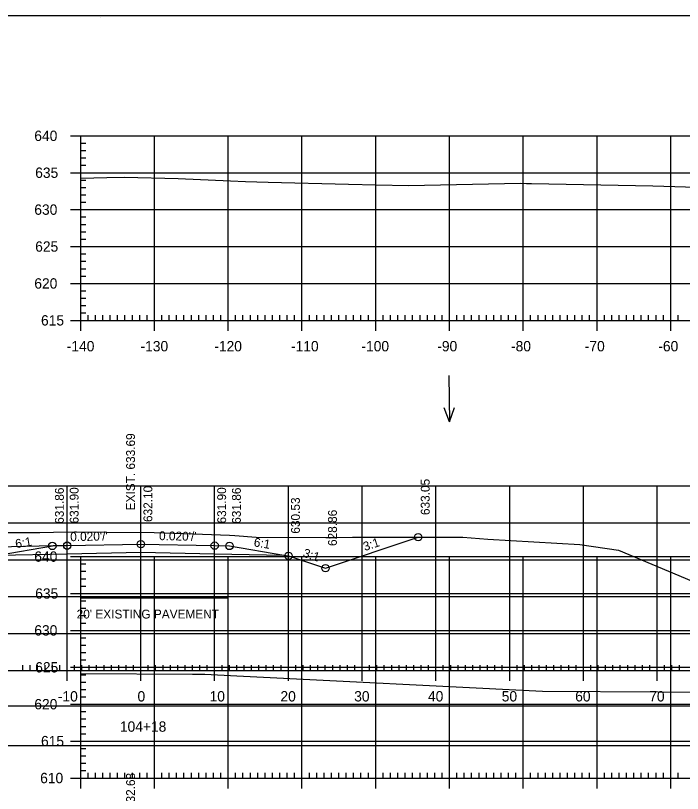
# Model space of a CAD drawing. Extents: x 1381471 to 1382703, y 370300 to 371487.
# Drawn here: x 1381987.8 to 1382078.2, y 370865 to 370970.4 of the extents above; entities that cross this region are included whole.
import ezdxf

# ---------------------------------------------------------------- set-up
doc = ezdxf.new("R2010")
doc.units = 0
for name, color, linetype in [('Level 16', 7, 'Continuous'), ('Level 18', 7, 'Continuous'), ('Level 2', 7, 'Continuous'), ('Level 20', 7, 'Continuous'), ('Level 21', 7, 'Continuous'), ('Level 22', 7, 'Continuous'), ('Level 26', 7, 'Continuous'), ('Level 4', 7, 'Continuous'), ('Level 40', 7, 'Continuous'), ('Level 41', 7, 'Continuous'), ('Level 42', 7, 'Continuous'), ('Level 45', 7, 'Continuous'), ('Level 5', 7, 'Continuous'), ('Level 6', 7, 'Continuous')]:
    doc.layers.add(name, color=color, linetype=linetype)

msp = doc.modelspace()

# ---------------------------------------------------------------- linework, layer by layer
at = {"layer": 'Level 16'}
for p, q in [((1381994.77, 370898.6), (1381979.77, 370898.3)), ((1381996.56, 370892.61), (1381996.56, 370890.48)), ((1382016.56, 370892.61), (1382016.56, 370890.48)), ((1381996.56, 370891.54), (1382016.56, 370891.54))]:
    msp.add_line(p, q, dxfattribs=at)
at = {"layer": 'Level 18'}
msp.add_lwpolyline([(1381976.28, 370900.36), (1381991.07, 370900.36), (1381992.94, 370900.42), (1381995.78, 370900.47), (1381996.06, 370900.49), (1382000.06, 370900.43), (1382006.56, 370900.36), (1382013.11, 370900.14), (1382016.78, 370900.04), (1382017.51, 370899.98), (1382020.42, 370899.76), (1382029.86, 370899.72), (1382031.3, 370899.71), (1382033.46, 370899.74), (1382044.89, 370899.74), (1382048.4, 370899.77), (1382051.82, 370899.48), (1382064.29, 370898.77), (1382069.54, 370897.99), (1382086.19, 370890.99), (1382087.19, 370890.67), (1382105.49, 370890.44), (1382117.78, 370890.54), (1382144.77, 370888.8)], dxfattribs=at)
at = {"layer": 'Level 2'}
msp.add_lwpolyline([(1381985.39, 370897.32), (1381994.77, 370897.51), (1382004.77, 370897.71), (1382014.77, 370897.51), (1382024.16, 370897.32)], dxfattribs=at)
at = {"layer": 'Level 20'}
msp.add_lwpolyline([(1381962.43, 370900.58), (1381978.64, 370895.18), (1381984.77, 370897.22), (1381985.39, 370897.32), (1381992.77, 370898.56), (1381994.77, 370898.6), (1382004.77, 370898.8), (1382014.77, 370898.6), (1382016.77, 370898.56), (1382024.16, 370897.32), (1382024.77, 370897.22), (1382029.79, 370895.55), (1382042.37, 370899.74)], dxfattribs=at)
at = {"layer": 'Level 22'}
for p, q in [((1381864.77, 370906.69), (1382144.77, 370906.69)), ((1381994.77, 370881.69), (1381994.77, 370906.69)), ((1382004.77, 370881.69), (1382004.77, 370906.69)), ((1382014.77, 370881.69), (1382014.77, 370906.69)), ((1382024.77, 370881.69), (1382024.77, 370906.69)), ((1382034.77, 370881.69), (1382034.77, 370906.69)), ((1382044.77, 370881.69), (1382044.77, 370906.69)), ((1382054.77, 370881.69), (1382054.77, 370906.69)), ((1382064.77, 370881.69), (1382064.77, 370906.69)), ((1382074.77, 370881.69), (1382074.77, 370906.69)), ((1381864.77, 370901.69), (1382144.77, 370901.69)), ((1381864.77, 370896.69), (1382144.77, 370896.69)), ((1381864.77, 370891.69), (1382144.77, 370891.69)), ((1381864.77, 370886.69), (1382144.77, 370886.69)), ((1381864.77, 370881.69), (1382144.77, 370881.69))]:
    msp.add_line(p, q, dxfattribs=at)
at = {"layer": 'Level 26'}
msp.add_lwpolyline([(1382080.69, 370970.41), (1382100.31, 370970.41), (1382100.31, 370960.53), (1382116.42, 370960.53), (1382139.62, 370960.53), (1382139.62, 370927.86), (1382162.83, 370927.86), (1382162.95, 370764.95), (1381846.77, 370764.95), (1381846.77, 370970.41)], close=True, dxfattribs=at)
for centre in [(1382042.37, 370899.74), (1381992.77, 370898.56), (1381994.77, 370898.6), (1382004.77, 370898.8), (1382014.77, 370898.6), (1382016.77, 370898.56), (1382024.77, 370897.22), (1382029.79, 370895.55), (1382029.79, 370895.55)]:
    msp.add_circle(centre, 0.5, dxfattribs=at)
at = {"layer": 'Level 4'}
for p, q in [((1381994.77, 370880.29), (1381994.77, 370883.09)), ((1382004.77, 370880.29), (1382004.77, 370883.09)), ((1382014.77, 370880.29), (1382014.77, 370883.09)), ((1382024.77, 370880.29), (1382024.77, 370883.09)), ((1382034.77, 370880.29), (1382034.77, 370883.09)), ((1382044.77, 370880.29), (1382044.77, 370883.09)), ((1382054.77, 370880.29), (1382054.77, 370883.09)), ((1382064.77, 370880.29), (1382064.77, 370883.09)), ((1382074.77, 370880.29), (1382074.77, 370883.09)), ((1381864.77, 370881.69), (1382144.77, 370881.69)), ((1381988.77, 370881.69), (1381988.77, 370882.39)), ((1381989.77, 370881.69), (1381989.77, 370882.39)), ((1381990.77, 370881.69), (1381990.77, 370882.39)), ((1381991.77, 370881.69), (1381991.77, 370882.39)), ((1381992.77, 370881.69), (1381992.77, 370882.39)), ((1381993.77, 370881.69), (1381993.77, 370882.39)), ((1381995.77, 370881.69), (1381995.77, 370882.39)), ((1381996.77, 370881.69), (1381996.77, 370882.39)), ((1381997.77, 370881.69), (1381997.77, 370882.39)), ((1381998.77, 370881.69), (1381998.77, 370882.39)), ((1381999.77, 370881.69), (1381999.77, 370882.39)), ((1382000.77, 370881.69), (1382000.77, 370882.39)), ((1382001.77, 370881.69), (1382001.77, 370882.39)), ((1382002.77, 370881.69), (1382002.77, 370882.39)), ((1382003.77, 370881.69), (1382003.77, 370882.39)), ((1382005.77, 370881.69), (1382005.77, 370882.39)), ((1382006.77, 370881.69), (1382006.77, 370882.39)), ((1382007.77, 370881.69), (1382007.77, 370882.39)), ((1382008.77, 370881.69), (1382008.77, 370882.39)), ((1382009.77, 370881.69), (1382009.77, 370882.39)), ((1382010.77, 370881.69), (1382010.77, 370882.39)), ((1382011.77, 370881.69), (1382011.77, 370882.39)), ((1382012.77, 370881.69), (1382012.77, 370882.39)), ((1382013.77, 370881.69), (1382013.77, 370882.39)), ((1382015.77, 370881.69), (1382015.77, 370882.39)), ((1382016.77, 370881.69), (1382016.77, 370882.39)), ((1382017.77, 370881.69), (1382017.77, 370882.39)), ((1382018.77, 370881.69), (1382018.77, 370882.39)), ((1382019.77, 370881.69), (1382019.77, 370882.39)), ((1382020.77, 370881.69), (1382020.77, 370882.39)), ((1382021.77, 370881.69), (1382021.77, 370882.39)), ((1382022.77, 370881.69), (1382022.77, 370882.39)), ((1382023.77, 370881.69), (1382023.77, 370882.39)), ((1382025.77, 370881.69), (1382025.77, 370882.39)), ((1382026.77, 370881.69), (1382026.77, 370882.39)), ((1382027.77, 370881.69), (1382027.77, 370882.39)), ((1382028.77, 370881.69), (1382028.77, 370882.39)), ((1382029.77, 370881.69), (1382029.77, 370882.39)), ((1382030.77, 370881.69), (1382030.77, 370882.39)), ((1382031.77, 370881.69), (1382031.77, 370882.39)), ((1382032.77, 370881.69), (1382032.77, 370882.39)), ((1382033.77, 370881.69), (1382033.77, 370882.39)), ((1382035.77, 370881.69), (1382035.77, 370882.39)), ((1382036.77, 370881.69), (1382036.77, 370882.39)), ((1382037.77, 370881.69), (1382037.77, 370882.39)), ((1382038.77, 370881.69), (1382038.77, 370882.39)), ((1382039.77, 370881.69), (1382039.77, 370882.39)), ((1382040.77, 370881.69), (1382040.77, 370882.39)), ((1382041.77, 370881.69), (1382041.77, 370882.39)), ((1382042.77, 370881.69), (1382042.77, 370882.39)), ((1382043.77, 370881.69), (1382043.77, 370882.39)), ((1382045.77, 370881.69), (1382045.77, 370882.39)), ((1382046.77, 370881.69), (1382046.77, 370882.39)), ((1382047.77, 370881.69), (1382047.77, 370882.39)), ((1382048.77, 370881.69), (1382048.77, 370882.39)), ((1382049.77, 370881.69), (1382049.77, 370882.39)), ((1382050.77, 370881.69), (1382050.77, 370882.39)), ((1382051.77, 370881.69), (1382051.77, 370882.39)), ((1382052.77, 370881.69), (1382052.77, 370882.39)), ((1382053.77, 370881.69), (1382053.77, 370882.39)), ((1382055.77, 370881.69), (1382055.77, 370882.39)), ((1382056.77, 370881.69), (1382056.77, 370882.39)), ((1382057.77, 370881.69), (1382057.77, 370882.39)), ((1382058.77, 370881.69), (1382058.77, 370882.39)), ((1382059.77, 370881.69), (1382059.77, 370882.39)), ((1382060.77, 370881.69), (1382060.77, 370882.39)), ((1382061.77, 370881.69), (1382061.77, 370882.39)), ((1382062.77, 370881.69), (1382062.77, 370882.39)), ((1382063.77, 370881.69), (1382063.77, 370882.39)), ((1382065.77, 370881.69), (1382065.77, 370882.39)), ((1382066.77, 370881.69), (1382066.77, 370882.39)), ((1382067.77, 370881.69), (1382067.77, 370882.39)), ((1382068.77, 370881.69), (1382068.77, 370882.39)), ((1382069.77, 370881.69), (1382069.77, 370882.39)), ((1382070.77, 370881.69), (1382070.77, 370882.39)), ((1382071.77, 370881.69), (1382071.77, 370882.39)), ((1382072.77, 370881.69), (1382072.77, 370882.39)), ((1382073.77, 370881.69), (1382073.77, 370882.39)), ((1382075.77, 370881.69), (1382075.77, 370882.39)), ((1382076.77, 370881.69), (1382076.77, 370882.39)), ((1382077.77, 370881.69), (1382077.77, 370882.39))]:
    msp.add_line(p, q, dxfattribs=at)
at = {"layer": 'Level 40'}
for p, q in [((1382046.51, 370921.65), (1382046.63, 370915.37)), ((1382046.63, 370915.37), (1382045.89, 370917.28)), ((1382046.63, 370915.37), (1382047.29, 370917.31))]:
    msp.add_line(p, q, dxfattribs=at)
at = {"layer": 'Level 45'}
for p, q in [((1381995.21, 370954.12), (1381998.01, 370954.12)), ((1381996.61, 370954.12), (1382276.61, 370954.12)), ((1381996.61, 370929.12), (1381996.61, 370954.12)), ((1381996.61, 370929.12), (1381996.61, 370954.12)), ((1382006.61, 370929.12), (1382006.61, 370954.12)), ((1382016.61, 370929.12), (1382016.61, 370954.12)), ((1382026.61, 370929.12), (1382026.61, 370954.12)), ((1382036.61, 370929.12), (1382036.61, 370954.12)), ((1382046.61, 370929.12), (1382046.61, 370954.12)), ((1382056.61, 370929.12), (1382056.61, 370954.12)), ((1382066.61, 370929.12), (1382066.61, 370954.12)), ((1382076.61, 370929.12), (1382076.61, 370954.12)), ((1381996.61, 370953.12), (1381997.31, 370953.12)), ((1381996.61, 370952.12), (1381997.31, 370952.12)), ((1381996.61, 370951.12), (1381997.31, 370951.12)), ((1381996.61, 370950.12), (1381997.31, 370950.12)), ((1381995.21, 370949.12), (1381998.01, 370949.12)), ((1381996.61, 370949.12), (1382276.61, 370949.12)), ((1381996.61, 370948.12), (1381997.31, 370948.12)), ((1381996.61, 370947.12), (1381997.31, 370947.12)), ((1381996.61, 370946.12), (1381997.31, 370946.12)), ((1381996.61, 370945.12), (1381997.31, 370945.12)), ((1381995.21, 370944.12), (1381998.01, 370944.12)), ((1381996.61, 370944.12), (1382276.61, 370944.12)), ((1381996.61, 370943.12), (1381997.31, 370943.12)), ((1381996.61, 370942.12), (1381997.31, 370942.12)), ((1381996.61, 370941.12), (1381997.31, 370941.12)), ((1381996.61, 370940.12), (1381997.31, 370940.12)), ((1381995.21, 370939.12), (1381998.01, 370939.12)), ((1381996.61, 370939.12), (1382276.61, 370939.12)), ((1381996.61, 370938.12), (1381997.31, 370938.12)), ((1381996.61, 370937.12), (1381997.31, 370937.12)), ((1381996.61, 370936.12), (1381997.31, 370936.12)), ((1381996.61, 370935.12), (1381997.31, 370935.12)), ((1381995.21, 370934.12), (1381998.01, 370934.12)), ((1381996.61, 370934.12), (1382276.61, 370934.12)), ((1381996.61, 370933.12), (1381997.31, 370933.12)), ((1381996.61, 370932.12), (1381997.31, 370932.12)), ((1381996.61, 370931.12), (1381997.31, 370931.12)), ((1381996.61, 370927.72), (1381996.61, 370930.52)), ((1381996.61, 370930.12), (1381997.31, 370930.12)), ((1382006.61, 370927.72), (1382006.61, 370930.52)), ((1382016.61, 370927.72), (1382016.61, 370930.52)), ((1382026.61, 370927.72), (1382026.61, 370930.52)), ((1382036.61, 370927.72), (1382036.61, 370930.52)), ((1382046.61, 370927.72), (1382046.61, 370930.52)), ((1382056.61, 370927.72), (1382056.61, 370930.52)), ((1382066.61, 370927.72), (1382066.61, 370930.52)), ((1382076.61, 370927.72), (1382076.61, 370930.52)), ((1381995.21, 370929.12), (1381998.01, 370929.12)), ((1381996.61, 370929.12), (1382276.61, 370929.12)), ((1381996.61, 370929.12), (1382276.61, 370929.12)), ((1381997.61, 370929.12), (1381997.61, 370929.82)), ((1381998.61, 370929.12), (1381998.61, 370929.82)), ((1381999.61, 370929.12), (1381999.61, 370929.82)), ((1382000.61, 370929.12), (1382000.61, 370929.82)), ((1382001.61, 370929.12), (1382001.61, 370929.82)), ((1382002.61, 370929.12), (1382002.61, 370929.82)), ((1382003.61, 370929.12), (1382003.61, 370929.82)), ((1382004.61, 370929.12), (1382004.61, 370929.82)), ((1382005.61, 370929.12), (1382005.61, 370929.82)), ((1382007.61, 370929.12), (1382007.61, 370929.82)), ((1382008.61, 370929.12), (1382008.61, 370929.82)), ((1382009.61, 370929.12), (1382009.61, 370929.82)), ((1382010.61, 370929.12), (1382010.61, 370929.82)), ((1382011.61, 370929.12), (1382011.61, 370929.82)), ((1382012.61, 370929.12), (1382012.61, 370929.82)), ((1382013.61, 370929.12), (1382013.61, 370929.82)), ((1382014.61, 370929.12), (1382014.61, 370929.82)), ((1382015.61, 370929.12), (1382015.61, 370929.82)), ((1382017.61, 370929.12), (1382017.61, 370929.82)), ((1382018.61, 370929.12), (1382018.61, 370929.82)), ((1382019.61, 370929.12), (1382019.61, 370929.82)), ((1382020.61, 370929.12), (1382020.61, 370929.82)), ((1382021.61, 370929.12), (1382021.61, 370929.82)), ((1382022.61, 370929.12), (1382022.61, 370929.82)), ((1382023.61, 370929.12), (1382023.61, 370929.82)), ((1382024.61, 370929.12), (1382024.61, 370929.82)), ((1382025.61, 370929.12), (1382025.61, 370929.82)), ((1382027.61, 370929.12), (1382027.61, 370929.82)), ((1382028.61, 370929.12), (1382028.61, 370929.82)), ((1382029.61, 370929.12), (1382029.61, 370929.82)), ((1382030.61, 370929.12), (1382030.61, 370929.82)), ((1382031.61, 370929.12), (1382031.61, 370929.82)), ((1382032.61, 370929.12), (1382032.61, 370929.82)), ((1382033.61, 370929.12), (1382033.61, 370929.82)), ((1382034.61, 370929.12), (1382034.61, 370929.82)), ((1382035.61, 370929.12), (1382035.61, 370929.82)), ((1382037.61, 370929.12), (1382037.61, 370929.82)), ((1382038.61, 370929.12), (1382038.61, 370929.82)), ((1382039.61, 370929.12), (1382039.61, 370929.82)), ((1382040.61, 370929.12), (1382040.61, 370929.82)), ((1382041.61, 370929.12), (1382041.61, 370929.82)), ((1382042.61, 370929.12), (1382042.61, 370929.82)), ((1382043.61, 370929.12), (1382043.61, 370929.82)), ((1382044.61, 370929.12), (1382044.61, 370929.82)), ((1382045.61, 370929.12), (1382045.61, 370929.82)), ((1382047.61, 370929.12), (1382047.61, 370929.82)), ((1382048.61, 370929.12), (1382048.61, 370929.82)), ((1382049.61, 370929.12), (1382049.61, 370929.82)), ((1382050.61, 370929.12), (1382050.61, 370929.82)), ((1382051.61, 370929.12), (1382051.61, 370929.82)), ((1382052.61, 370929.12), (1382052.61, 370929.82)), ((1382053.61, 370929.12), (1382053.61, 370929.82)), ((1382054.61, 370929.12), (1382054.61, 370929.82)), ((1382055.61, 370929.12), (1382055.61, 370929.82)), ((1382057.61, 370929.12), (1382057.61, 370929.82)), ((1382058.61, 370929.12), (1382058.61, 370929.82)), ((1382059.61, 370929.12), (1382059.61, 370929.82)), ((1382060.61, 370929.12), (1382060.61, 370929.82)), ((1382061.61, 370929.12), (1382061.61, 370929.82)), ((1382062.61, 370929.12), (1382062.61, 370929.82)), ((1382063.61, 370929.12), (1382063.61, 370929.82)), ((1382064.61, 370929.12), (1382064.61, 370929.82)), ((1382065.61, 370929.12), (1382065.61, 370929.82)), ((1382067.61, 370929.12), (1382067.61, 370929.82)), ((1382068.61, 370929.12), (1382068.61, 370929.82)), ((1382069.61, 370929.12), (1382069.61, 370929.82)), ((1382070.61, 370929.12), (1382070.61, 370929.82)), ((1382071.61, 370929.12), (1382071.61, 370929.82)), ((1382072.61, 370929.12), (1382072.61, 370929.82)), ((1382073.61, 370929.12), (1382073.61, 370929.82)), ((1382074.61, 370929.12), (1382074.61, 370929.82)), ((1382075.61, 370929.12), (1382075.61, 370929.82)), ((1382077.61, 370929.12), (1382077.61, 370929.82)), ((1381995.21, 370897.12), (1381998.01, 370897.12)), ((1381996.61, 370897.12), (1382276.61, 370897.12)), ((1381996.61, 370867.12), (1381996.61, 370897.12)), ((1381996.61, 370867.12), (1381996.61, 370897.12)), ((1382006.61, 370867.12), (1382006.61, 370897.12)), ((1382016.61, 370867.12), (1382016.61, 370897.12)), ((1382026.61, 370867.12), (1382026.61, 370897.12)), ((1382036.61, 370867.12), (1382036.61, 370897.12)), ((1382046.61, 370867.12), (1382046.61, 370897.12)), ((1382056.61, 370867.12), (1382056.61, 370897.12)), ((1382066.61, 370867.12), (1382066.61, 370897.12)), ((1382076.61, 370867.12), (1382076.61, 370897.12)), ((1381996.61, 370896.12), (1381997.31, 370896.12)), ((1381996.61, 370895.12), (1381997.31, 370895.12)), ((1381996.61, 370894.12), (1381997.31, 370894.12)), ((1381996.61, 370893.12), (1381997.31, 370893.12)), ((1381995.21, 370892.12), (1381998.01, 370892.12)), ((1381996.61, 370892.12), (1382276.61, 370892.12)), ((1381996.61, 370891.12), (1381997.31, 370891.12)), ((1381996.61, 370890.12), (1381997.31, 370890.12)), ((1381996.61, 370889.12), (1381997.31, 370889.12)), ((1381996.61, 370888.12), (1381997.31, 370888.12)), ((1381995.21, 370887.12), (1381998.01, 370887.12)), ((1381996.61, 370887.12), (1382276.61, 370887.12)), ((1381996.61, 370886.12), (1381997.31, 370886.12)), ((1381996.61, 370885.12), (1381997.31, 370885.12)), ((1381996.61, 370884.12), (1381997.31, 370884.12)), ((1381996.61, 370883.12), (1381997.31, 370883.12)), ((1381995.21, 370882.12), (1381998.01, 370882.12)), ((1381996.61, 370882.12), (1382276.61, 370882.12)), ((1381996.61, 370881.12), (1381997.31, 370881.12)), ((1381996.61, 370880.12), (1381997.31, 370880.12)), ((1381996.61, 370879.12), (1381997.31, 370879.12)), ((1381996.61, 370878.12), (1381997.31, 370878.12)), ((1381995.21, 370877.12), (1381998.01, 370877.12)), ((1381996.61, 370877.12), (1382276.61, 370877.12)), ((1381996.61, 370876.12), (1381997.31, 370876.12)), ((1381996.61, 370875.12), (1381997.31, 370875.12)), ((1381996.61, 370874.12), (1381997.31, 370874.12)), ((1381995.21, 370872.12), (1381998.01, 370872.12)), ((1381996.61, 370873.12), (1381997.31, 370873.12)), ((1381996.61, 370872.12), (1382276.61, 370872.12)), ((1381996.61, 370871.12), (1381997.31, 370871.12)), ((1381996.61, 370870.12), (1381997.31, 370870.12)), ((1381996.61, 370869.12), (1381997.31, 370869.12)), ((1381996.61, 370865.72), (1381996.61, 370868.52)), ((1381996.61, 370868.12), (1381997.31, 370868.12)), ((1382006.61, 370865.72), (1382006.61, 370868.52)), ((1382016.61, 370865.72), (1382016.61, 370868.52)), ((1382026.61, 370865.72), (1382026.61, 370868.52)), ((1382036.61, 370865.72), (1382036.61, 370868.52)), ((1382046.61, 370865.72), (1382046.61, 370868.52)), ((1382056.61, 370865.72), (1382056.61, 370868.52)), ((1382066.61, 370865.72), (1382066.61, 370868.52)), ((1382076.61, 370865.72), (1382076.61, 370868.52)), ((1381995.21, 370867.12), (1381998.01, 370867.12)), ((1381996.61, 370867.12), (1382276.61, 370867.12)), ((1381996.61, 370867.12), (1382276.61, 370867.12)), ((1381997.61, 370867.12), (1381997.61, 370867.82)), ((1381998.61, 370867.12), (1381998.61, 370867.82)), ((1381999.61, 370867.12), (1381999.61, 370867.82)), ((1382000.61, 370867.12), (1382000.61, 370867.82)), ((1382001.61, 370867.12), (1382001.61, 370867.82)), ((1382002.61, 370867.12), (1382002.61, 370867.82)), ((1382003.61, 370867.12), (1382003.61, 370867.82)), ((1382004.61, 370867.12), (1382004.61, 370867.82)), ((1382005.61, 370867.12), (1382005.61, 370867.82)), ((1382007.61, 370867.12), (1382007.61, 370867.82)), ((1382008.61, 370867.12), (1382008.61, 370867.82)), ((1382009.61, 370867.12), (1382009.61, 370867.82)), ((1382010.61, 370867.12), (1382010.61, 370867.82)), ((1382011.61, 370867.12), (1382011.61, 370867.82)), ((1382012.61, 370867.12), (1382012.61, 370867.82)), ((1382013.61, 370867.12), (1382013.61, 370867.82)), ((1382014.61, 370867.12), (1382014.61, 370867.82)), ((1382015.61, 370867.12), (1382015.61, 370867.82)), ((1382017.61, 370867.12), (1382017.61, 370867.82)), ((1382018.61, 370867.12), (1382018.61, 370867.82)), ((1382019.61, 370867.12), (1382019.61, 370867.82)), ((1382020.61, 370867.12), (1382020.61, 370867.82)), ((1382021.61, 370867.12), (1382021.61, 370867.82)), ((1382022.61, 370867.12), (1382022.61, 370867.82)), ((1382023.61, 370867.12), (1382023.61, 370867.82)), ((1382024.61, 370867.12), (1382024.61, 370867.82)), ((1382025.61, 370867.12), (1382025.61, 370867.82)), ((1382027.61, 370867.12), (1382027.61, 370867.82)), ((1382028.61, 370867.12), (1382028.61, 370867.82)), ((1382029.61, 370867.12), (1382029.61, 370867.82)), ((1382030.61, 370867.12), (1382030.61, 370867.82)), ((1382031.61, 370867.12), (1382031.61, 370867.82)), ((1382032.61, 370867.12), (1382032.61, 370867.82)), ((1382033.61, 370867.12), (1382033.61, 370867.82)), ((1382034.61, 370867.12), (1382034.61, 370867.82)), ((1382035.61, 370867.12), (1382035.61, 370867.82)), ((1382037.61, 370867.12), (1382037.61, 370867.82)), ((1382038.61, 370867.12), (1382038.61, 370867.82)), ((1382039.61, 370867.12), (1382039.61, 370867.82)), ((1382040.61, 370867.12), (1382040.61, 370867.82)), ((1382041.61, 370867.12), (1382041.61, 370867.82)), ((1382042.61, 370867.12), (1382042.61, 370867.82)), ((1382043.61, 370867.12), (1382043.61, 370867.82)), ((1382044.61, 370867.12), (1382044.61, 370867.82)), ((1382045.61, 370867.12), (1382045.61, 370867.82)), ((1382047.61, 370867.12), (1382047.61, 370867.82)), ((1382048.61, 370867.12), (1382048.61, 370867.82)), ((1382049.61, 370867.12), (1382049.61, 370867.82)), ((1382050.61, 370867.12), (1382050.61, 370867.82)), ((1382051.61, 370867.12), (1382051.61, 370867.82)), ((1382052.61, 370867.12), (1382052.61, 370867.82)), ((1382053.61, 370867.12), (1382053.61, 370867.82)), ((1382054.61, 370867.12), (1382054.61, 370867.82)), ((1382055.61, 370867.12), (1382055.61, 370867.82)), ((1382057.61, 370867.12), (1382057.61, 370867.82)), ((1382058.61, 370867.12), (1382058.61, 370867.82)), ((1382059.61, 370867.12), (1382059.61, 370867.82)), ((1382060.61, 370867.12), (1382060.61, 370867.82)), ((1382061.61, 370867.12), (1382061.61, 370867.82)), ((1382062.61, 370867.12), (1382062.61, 370867.82)), ((1382063.61, 370867.12), (1382063.61, 370867.82)), ((1382064.61, 370867.12), (1382064.61, 370867.82)), ((1382065.61, 370867.12), (1382065.61, 370867.82)), ((1382067.61, 370867.12), (1382067.61, 370867.82)), ((1382068.61, 370867.12), (1382068.61, 370867.82)), ((1382069.61, 370867.12), (1382069.61, 370867.82)), ((1382070.61, 370867.12), (1382070.61, 370867.82)), ((1382071.61, 370867.12), (1382071.61, 370867.82)), ((1382072.61, 370867.12), (1382072.61, 370867.82)), ((1382073.61, 370867.12), (1382073.61, 370867.82)), ((1382074.61, 370867.12), (1382074.61, 370867.82)), ((1382075.61, 370867.12), (1382075.61, 370867.82)), ((1382077.61, 370867.12), (1382077.61, 370867.82))]:
    msp.add_line(p, q, dxfattribs=at)
for points in [[(1381996.61, 370948.38), (1382000.14, 370948.46), (1382002.54, 370948.5), (1382009.81, 370948.35), (1382016.92, 370948), (1382018.97, 370947.95), (1382022.04, 370947.83), (1382032.93, 370947.58), (1382036.68, 370947.5), (1382041.04, 370947.4), (1382056.24, 370947.69), (1382057.05, 370947.66), (1382057.73, 370947.65), (1382074.18, 370947.33), (1382089.02, 370946.89)], [(1381996.61, 370881.29), (1382011.75, 370881.19), (1382013.46, 370881.18), (1382017.77, 370880.96), (1382059.23, 370878.87), (1382074.89, 370878.81), (1382114.15, 370878.65), (1382120.54, 370878.63), (1382120.94, 370878.72), (1382124.97, 370878.43), (1382133.62, 370878.35), (1382146.02, 370877.1), (1382149.5, 370878.17), (1382150.12, 370878.11), (1382153.41, 370878.81), (1382158.96, 370879.58), (1382184.22, 370879.56)]]:
    msp.add_lwpolyline(points, dxfattribs=at)
at = {"layer": 'Level 6'}
for p, q in [((1381846.77, 370970.41), (1382162.95, 370970.41)), ((1381999.29, 370970.15), (1381999.29, 370970.15)), ((1381999.29, 370970.15), (1381999.29, 370970.15))]:
    msp.add_line(p, q, dxfattribs=at)
msp.add_lwpolyline([(1381850.41, 370871.53), (1382159.14, 370871.53), (1382159.14, 370876.85), (1381850.41, 370876.85)], close=True, dxfattribs=at)

# ---------------------------------------------------------------- texts
at = {"layer": 'Level 21'}
msp.add_text("20' EXISTING PAVEMENT", height=1.2, dxfattribs=at).set_placement((1381996.06, 370888.73))
at = {"layer": 'Level 41'}
for s, p in [('EXIST. 633.69', (1382003.97, 370903.38)), ('633.05', (1382043.92, 370902.74)), ('631.86', (1381994.32, 370901.56)), ('631.90', (1381996.32, 370901.6)), ('632.10', (1382006.32, 370901.8)), ('631.90', (1382016.32, 370901.6)), ('631.86', (1382018.32, 370901.56)), ('630.53', (1382026.32, 370900.22)), ('628.86', (1382031.34, 370898.55)), ('EXIST. 632.68', (1382003.97, 370857.38))]:
    msp.add_text(s, height=1.2, rotation=90, dxfattribs=at).set_placement(p)
at = {"layer": 'Level 42'}
for s, rotation, p in [('6:1', 9.4623, (1381987.84, 370898.24)), ("0.020'/'", 1.1458, (1381995.2, 370899.2)), ("0.020'/'", 358.8542, (1382007.22, 370899.35)), ('6:1', 350.5375, (1382020.01, 370898.52)), ('3:1', 18.4349, (1382035.13, 370897.86)), ('3:1', 341.5651, (1382026.65, 370897.12))]:
    msp.add_text(s, height=1.2, rotation=rotation, dxfattribs=at).set_placement(p)
at = {"layer": 'Level 45'}
for s, p in [('640', (1381990.32, 370953.42)), ('635', (1381990.44, 370948.42)), ('630', (1381990.32, 370943.42)), ('625', (1381990.44, 370938.42)), ('620', (1381990.32, 370933.42)), ('615', (1381991.23, 370928.42)), ('-140', (1381994.72, 370924.92)), ('-130', (1382004.72, 370924.92)), ('-120', (1382014.72, 370924.92)), ('-110', (1382025.12, 370924.92)), ('-100', (1382034.67, 370924.92)), ('-90', (1382044.95, 370924.92)), ('-80', (1382054.95, 370924.92)), ('-70', (1382064.95, 370924.92)), ('-60', (1382074.92, 370924.92)), ('640', (1381990.32, 370896.42)), ('635', (1381990.44, 370891.42)), ('630', (1381990.32, 370886.42)), ('625', (1381990.44, 370881.42)), ('620', (1381990.32, 370876.42)), ('615', (1381991.23, 370871.42)), ('610', (1381991.11, 370866.42))]:
    msp.add_text(s, height=1.4, dxfattribs=at).set_placement(p)
at = {"layer": 'Level 5'}
for s, p in [('-10', (1381993.51, 370877.49)), ('0', (1382004.31, 370877.49)), ('10', (1382014.08, 370877.49)), ('20', (1382023.69, 370877.49)), ('30', (1382033.69, 370877.49)), ('40', (1382043.69, 370877.49)), ('50', (1382053.69, 370877.49)), ('60', (1382063.65, 370877.49)), ('70', (1382073.69, 370877.49)), ('104+18', (1382001.92, 370873.39))]:
    msp.add_text(s, height=1.4, dxfattribs=at).set_placement(p)

doc.saveas('drawing.dxf')
